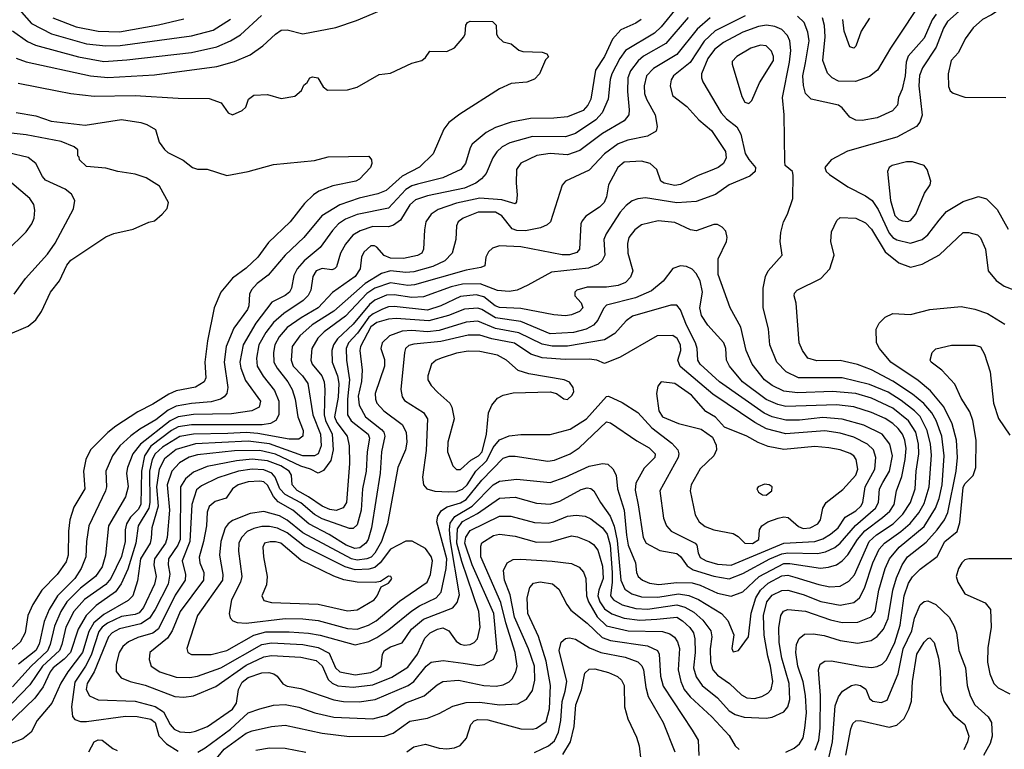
# Model space of a CAD drawing. Extents: x 997026 to 1115308, y 536381 to 619039.
# Tile 481 of 484: x 1073912 to 1078967, y 595337 to 599084. Entities that reach past the tile are written whole.
import ezdxf

# ---------------------------------------------------------------- set-up
doc = ezdxf.new("R2010")
doc.units = 0

msp = doc.modelspace()

# ---------------------------------------------------------------- linework, layer by layer
at = {"layer": '0CON20XD'}
for points in [[(1073895, 598886), (1073945, 598867.1), (1074275.6, 598795.6), (1074365, 598787.5), (1074605, 598800.7), (1074925, 598842.8), (1075015, 598869.2), (1075095.8, 598904.2), (1075160.4, 598949.6), (1075225, 599010), (1075255, 599030), (1075285, 599032.2), (1075365, 599010.4), (1075535, 599043.5), (1075640.8, 599079.2), (1075921.3, 599198.7)], [(1078565.4, 599215), (1078382.1, 598937.9), (1078315.4, 598825), (1078275, 598791.3), (1078203.4, 598766.6), (1078115, 598768.8), (1078082.7, 598785), (1078059.3, 598809.3), (1078035.2, 598875), (1078047, 598995), (1078044.1, 599054.1), (1078034.1, 599094.1)], [(1079009, 599201), (1078935, 599131.5), (1078900.6, 599109.4), (1078854.4, 599085), (1078807.3, 599042.7), (1078765.6, 598985), (1078731.4, 598915), (1078694.3, 598875), (1078678.8, 598805), (1078680.7, 598740.7), (1078689.3, 598719.3), (1078705, 598706.7), (1078765, 598686.2), (1078975, 598683.8)], [(1073884.5, 599164.5), (1073973.7, 599063.7), (1074075, 599011.5), (1074255, 598960.7), (1074355, 598948.8), (1074428.9, 598951.1), (1074795, 599000.5), (1074905, 599030.7), (1074995, 599086.1)], [(1077289.3, 599150.7), (1077205, 599047.8), (1077170.7, 599015), (1077022.9, 598925), (1076993.1, 598885), (1076951.7, 598805), (1076944.1, 598775.9), (1076933.8, 598675), (1076901.7, 598605), (1076870.4, 598569.6), (1076765, 598499.8), (1076715, 598482.3), (1076545, 598484.8), (1076427.9, 598452.1), (1076389.5, 598430.5), (1076361.3, 598405), (1076341.9, 598375), (1076306.5, 598293.5), (1076283.5, 598266.5), (1076253.6, 598245), (1076195, 598219.3), (1076005, 598180.2), (1075945, 598158.6), (1075915, 598132.9), (1075866.4, 598053.6), (1075832, 598028), (1075805, 598020.2), (1075725, 598022.7), (1075660.2, 597999.8), (1075623.3, 597976.7), (1075585, 597931.8), (1075558.6, 597885), (1075537.8, 597815), (1075529.2, 597805), (1075515, 597800), (1075465, 597805.9), (1075434.1, 597795), (1075417.1, 597765), (1075407.5, 597695), (1075393.2, 597666.8), (1075367.8, 597642.2), (1075268.6, 597575), (1075215, 597529.3), (1075175, 597477.8), (1075140, 597415), (1075127.4, 597345), (1075132, 597305), (1075162.8, 597252.8), (1075220, 597180), (1075241.9, 597125), (1075242, 597055), (1075227.8, 597025), (1075199.9, 597010.1), (1075156.3, 597003.7), (1074795, 597004.1), (1074725, 596993.8), (1074692.1, 596975)], [(1078766.2, 599155), (1078675, 599074), (1078655, 599040.5), (1078616.9, 598943.1), (1078546.3, 598836.3), (1078532.2, 598797.8), (1078527.8, 598745), (1078545.7, 598594.3), (1078533, 598557), (1078516.4, 598535), (1078415, 598481.4), (1078162, 598408), (1078078.6, 598365), (1078045.8, 598325), (1078052, 598305), (1078069.4, 598289.4), (1078164.4, 598225), (1078255, 598180), (1078288.7, 598155), (1078319.8, 598109.8), (1078375, 597987.6), (1078394.6, 597964.6), (1078415, 597952.9), (1078485, 597936.6), (1078544.4, 597955), (1078575, 597978.5), (1078631.8, 598055), (1078670.7, 598099.3), (1078755, 598150.4), (1078835, 598176.5), (1078875, 598164.4), (1078929.6, 598109.6), (1078987.4, 598007.4)], [(1077456.4, 599093.6), (1077390, 599035), (1077285, 598905.8), (1077166.7, 598833.3), (1077129.4, 598795), (1077118.8, 598745), (1077120.2, 598705), (1077130.3, 598675), (1077174.6, 598595), (1077185.6, 598535), (1077179.3, 598510.7), (1077134.7, 598485.3), (1077034.7, 598464.7), (1076985, 598446.6), (1076914.7, 598395), (1076835, 598311.3), (1076714.8, 598255.2), (1076696.6, 598233.4), (1076637.9, 598045), (1076620.3, 598029.7), (1076585.6, 598014.4), (1076509, 597999), (1076465, 598000.6), (1076440.3, 598010.3), (1076386.8, 598076.8), (1076355, 598095.1), (1076265.2, 598094.8), (1076188.5, 598065), (1076163.6, 598045), (1076154, 598026), (1076151.2, 597955), (1076132, 597885), (1076095, 597846.4), (1076032.9, 597817.1), (1075935, 597789.5), (1075895, 597786.2), (1075815, 597793.6), (1075769, 597781), (1075685, 597730), (1075525, 597587.5), (1075413.2, 597516.8), (1075349.8, 597460.2), (1075310.2, 597405), (1075305.2, 597335), (1075317, 597305), (1075364.9, 597254.9), (1075390.9, 597215), (1075416.7, 597055), (1075457.3, 596955), (1075460.3, 596895), (1075445, 596854.7), (1075425, 596843.5), (1075365, 596843.4), (1075195, 596905.1), (1075085, 596918.9), (1074814.2, 596905.8), (1074715, 596877.3), (1074655, 596829.5), (1074627.6, 596775), (1074614.9, 596685.1), (1074623.9, 596585), (1074589.8, 596475), (1074587.8, 596422.2), (1074581.3, 596395), (1074531.8, 596315), (1074517, 596203), (1074492.5, 596125), (1074468.6, 596101.4), (1074345, 596029.2), (1074293, 595987), (1074267.1, 595942.9), (1074234.5, 595835), (1074158.8, 595735), (1074123.4, 595676.6), (1074076.9, 595575), (1074002.3, 595485), (1073971.9, 595425), (1073929.2, 595390.7), (1073795, 595339)], [(1077344.2, 599095), (1077228.8, 598961.2), (1077115, 598896.1), (1077086.6, 598873.4), (1077048.4, 598821.6), (1077034.3, 598785), (1077031.7, 598715), (1077041.8, 598621.8), (1077040, 598595), (1077015, 598563.8), (1076905, 598499.5), (1076788.6, 598411.4), (1076725, 598390.6), (1076635, 598396.9), (1076567, 598387), (1076485, 598347.8), (1076462.5, 598315), (1076460.5, 598245), (1076466.9, 598185), (1076462.3, 598147.7), (1076455, 598138.8), (1076388.1, 598158.1), (1076275, 598167.3), (1076155, 598142.1), (1076061.3, 598108.7), (1076024.6, 598085), (1075997.7, 598045), (1075990, 598005), (1075985.6, 597905), (1075976.9, 597885), (1075955, 597872.9), (1075883.2, 597856.8), (1075815, 597858.5), (1075782.5, 597872.5), (1075745, 597915.5), (1075732.9, 597922.9), (1075715, 597923.2), (1075679.7, 597890.3), (1075667.2, 597865), (1075660.3, 597805), (1075635.3, 597765), (1075517.8, 597682.2), (1075445.3, 597605), (1075356.6, 597553.4), (1075286.2, 597503.8), (1075244.1, 597455.9), (1075222.4, 597415), (1075214.8, 597375), (1075217.1, 597325), (1075233.8, 597295), (1075289.2, 597225), (1075311, 597185), (1075325.7, 597135), (1075339.8, 597045), (1075366.8, 596975), (1075365, 596944.4), (1075345, 596930.6), (1075295, 596929), (1075135, 596958.7), (1075075, 596963.3), (1074980.8, 596959.2), (1074805, 596956.1), (1074735, 596944), (1074645, 596889), (1074608.1, 596855), (1074592.6, 596825), (1074579.5, 596765), (1074580.4, 596605), (1074575.3, 596575), (1074520.2, 596485), (1074508.5, 596395), (1074466.9, 596263.1), (1074432.6, 596187.4), (1074404.9, 596145.1), (1074305, 596075.2), (1074253.6, 596025), (1074212.4, 595955), (1074172.7, 595835), (1074140.7, 595799.3), (1074084, 595756), (1074068.8, 595735), (1074032, 595658), (1073990.1, 595599.9), (1073842, 595458)], [(1073875, 599026.6), (1073952.2, 598972.2), (1073992.7, 598952.7), (1074215, 598892.5), (1074345, 598869.6), (1074462, 598878), (1074795, 598915.6), (1074925, 598944.8), (1074994.8, 598975.2), (1075045, 599006.9), (1075154, 599105)], [(1077102.2, 599085), (1077075, 599066.2), (1076998.3, 599031.7), (1076955.6, 598984.4), (1076915.2, 598894.8), (1076867.7, 598825), (1076843.9, 598676.1), (1076829.6, 598645), (1076805, 598618.2), (1076725, 598585.3), (1076655, 598578.1), (1076535, 598576.8), (1076435, 598557.2), (1076355, 598530.7), (1076306.1, 598503.9), (1076235.9, 598444.1), (1076224.5, 598425), (1076201.2, 598345), (1076177.5, 598315), (1076085, 598272.1), (1075955, 598239.4), (1075925, 598231.3), (1075895, 598212.3), (1075805, 598116.2), (1075645, 598084), (1075585, 598058.9), (1075549.6, 598035), (1075518.1, 598001.9), (1075455.2, 597914.8), (1075372.8, 597845), (1075337.1, 597805), (1075319, 597771), (1075308, 597705), (1075297.3, 597685), (1075275, 597667.1), (1075206.3, 597633.7), (1075124.3, 597525), (1075059.4, 597415), (1075042.8, 597325), (1075047.6, 597295), (1075071.7, 597231.7), (1075149.2, 597125), (1075141.9, 597095), (1075104.5, 597074.5), (1074999.7, 597060.3), (1074805, 597056.3), (1074725, 597045.1), (1074685, 597024.1), (1074532.2, 596905), (1074493.8, 596855), (1074465.8, 596785), (1074460.3, 596755), (1074468.3, 596685), (1074455.6, 596634.4), (1074367.9, 596485), (1074352.4, 596335), (1074335, 596274.5), (1074301.2, 596225), (1074225, 596164.4), (1074155.1, 596094.9), (1074123.1, 596045), (1074090.8, 595969.2), (1074069.1, 595875), (1074055, 595843.3), (1073970.6, 595765), (1073875, 595657.4)], [(1073905, 598757.2), (1074105, 598718), (1074175, 598704), (1074295, 598691.4), (1074505.2, 598695.2), (1074725, 598680.7), (1074885, 598678.5), (1074946.9, 598656.9), (1074982, 598605), (1075005, 598595.8), (1075055, 598616.7), (1075072.5, 598635), (1075087.5, 598675), (1075115, 598696), (1075185, 598700), (1075255, 598680), (1075325, 598691.2), (1075359.3, 598720.7), (1075371.7, 598748.3), (1075388.3, 598761.7), (1075402.5, 598785), (1075415, 598790), (1075442.5, 598785), (1075469.5, 598739.5), (1075492.7, 598722.7), (1075595, 598722.9), (1075645, 598737.5), (1075758.3, 598801.7), (1075815, 598809.2), (1075925, 598860.8), (1075977.5, 598875), (1075995, 598890), (1076018.3, 598921.7), (1076105, 598920), (1076145, 598938.8), (1076192.5, 598995), (1076199.3, 599010.7), (1076202.5, 599055), (1076210.7, 599069.3), (1076225, 599076.2), (1076340, 599075), (1076357.5, 599055), (1076360.7, 599010.7), (1076367.5, 598995), (1076395, 598970), (1076435, 598960), (1076475, 598927.5), (1076495, 598920), (1076595, 598917.5), (1076618.3, 598908.3), (1076627, 598893), (1076611.7, 598878.3), (1076581.2, 598805), (1076555, 598778.8), (1076515, 598763.8), (1076435, 598756), (1076375, 598728), (1076171.9, 598598.1), (1076114.7, 598555.3), (1076088.9, 598521.1), (1076035.5, 598395), (1075963.9, 598326.1), (1075875, 598280.2), (1075793.4, 598206.6), (1075750.5, 598189.5), (1075655, 598166.8), (1075555, 598132.4), (1075463.6, 598076.4), (1075371.3, 597965), (1075275.3, 597875), (1075187.3, 597772.7), (1075131.1, 597728.9), (1075102.6, 597697.4), (1075091.9, 597675), (1075088.9, 597615), (1075082.5, 597595), (1075010.8, 597499.2), (1074971.6, 597405), (1074961.3, 597325), (1074981.2, 597195), (1074975.4, 597165), (1074962.6, 597147.4), (1074942.9, 597135), (1074895, 597121.3), (1074795, 597113.6), (1074715, 597099.7), (1074675, 597079), (1074611.3, 597028.7), (1074528.5, 596981.5), (1074482.5, 596947.5), (1074426.4, 596895), (1074388.4, 596845), (1074353.7, 596765), (1074357.5, 596685), (1074353.1, 596665), (1074267.7, 596485), (1074254.8, 596405), (1074252, 596325), (1074228.3, 596265), (1074195.6, 596215), (1074106, 596125), (1074064, 596055), (1074037.2, 595992.8), (1074012, 595878), (1073995.8, 595845), (1073907, 595775)], [(1074082.9, 599092.9), (1074202.5, 599047.5), (1074314.3, 599024.3), (1074425, 599021.4), (1074625, 599057.2), (1074755, 599089)], [(1077636.7, 599103.3), (1077482.9, 599027.1), (1077426.6, 598973.4), (1077355, 598864.7), (1077267.9, 598795), (1077256.4, 598775), (1077250.9, 598745), (1077263.5, 598695), (1077337.5, 598637.5), (1077399.1, 598569.1), (1077464.4, 598515), (1077535, 598407.5), (1077538.6, 598375), (1077525, 598346.2), (1077498, 598325), (1077457.7, 598307.7), (1077395, 598283.6), (1077305, 598237.2), (1077275, 598231.8), (1077221.2, 598245), (1077204, 598255), (1077182.9, 598315), (1077148, 598345), (1077105, 598357.5), (1077015, 598351.5), (1076983.1, 598325), (1076934.7, 598235.3), (1076925.4, 598175), (1076912.1, 598145), (1076888.8, 598121.2), (1076818.5, 598075), (1076799.2, 598050.8), (1076792.7, 598035), (1076785.6, 597905), (1076772.2, 597887.8), (1076735, 597876.7), (1076696.5, 597876.5), (1076485, 597917.4), (1076375, 597922.9), (1076340.2, 597909.8), (1076318.6, 597891.4), (1076305.7, 597865), (1076300, 597820), (1076279.1, 597810.9), (1076205, 597797.5), (1075938.5, 597721.5), (1075905, 597719.5), (1075815, 597733.3), (1075735, 597706), (1075695, 597677.2), (1075585, 597562), (1075475, 597480.5), (1075442, 597448), (1075411.2, 597395), (1075406.5, 597335), (1075414.1, 597315), (1075463, 597255), (1075474.8, 597225), (1075479.4, 597185), (1075475.4, 597054.6), (1075482.7, 597025), (1075516.4, 596955), (1075520.8, 596875), (1075509.3, 596820.7), (1075471.9, 596768.1), (1075445, 596755.5), (1075404.5, 596775), (1075355, 596791.6), (1075225, 596852.8), (1075145, 596872.4), (1075015, 596870.7), (1074825, 596849.7), (1074782.5, 596837.5), (1074732.1, 596807.9), (1074692.8, 596765), (1074669.7, 596695), (1074681.9, 596565), (1074669.8, 596425), (1074660.8, 596395), (1074604.8, 596315), (1074601.7, 596285), (1074613.2, 596225), (1074603.5, 596185), (1074547.4, 596065), (1074525, 596037.3), (1074505, 596029), (1074435, 596019.1), (1074363, 595985), (1074334.9, 595965.1), (1074317.7, 595942.3), (1074279.8, 595820.2), (1074250.6, 595765), (1074195, 595682.1), (1074178.2, 595555), (1074183.1, 595505), (1074195, 595490.6), (1074225, 595480.9), (1074255, 595479.7), (1074455, 595508), (1074515, 595505.6), (1074585, 595491.4), (1074608.2, 595475), (1074627.3, 595407.3), (1074666.2, 595365), (1074725, 595326.9)], [(1078617.7, 599112.3), (1078597.3, 599082.7), (1078555, 598989.1), (1078473.3, 598896.7), (1078462.8, 598865), (1078458.7, 598795), (1078442.4, 598727.6), (1078424, 598685), (1078418.8, 598645), (1078393.3, 598615), (1078315, 598579.6), (1078237, 598567), (1078205, 598567.5), (1078173.1, 598583.1), (1078135, 598631.9), (1078115, 598644.4), (1077975, 598675.7), (1077945.7, 598705), (1077935.3, 598745.3), (1077933.3, 598795), (1077947.1, 598862.9), (1077964.3, 598975.7), (1077959, 599019), (1077938.6, 599068.6), (1077905, 599101.8)], [(1078275, 599091.2), (1078232, 599025), (1078205, 598947.5), (1078195, 598937.5), (1078173.3, 598945), (1078144.3, 599024.3), (1078137.5, 599085)], [(1074785, 595424.4), (1074815, 595430.2), (1074876.4, 595455), (1075005, 595543.7), (1075025.2, 595575), (1075035.6, 595645), (1075055, 595681.9), (1075085, 595705.2), (1075155, 595730), (1075191.6, 595731.6), (1075217.5, 595725), (1075233.5, 595713.5), (1075263.3, 595673.3), (1075285, 595661.3), (1075355, 595649.3), (1075525, 595591.2), (1075575, 595583.3), (1075655, 595581.6), (1075737.5, 595592.5), (1075905.7, 595664.3), (1075935.8, 595685), (1075998.4, 595765), (1076025, 595784.1), (1076086.3, 595793.7), (1076189.6, 595779.6), (1076265, 595768.4), (1076297.1, 595772.9), (1076345, 595800), (1076363.2, 595845), (1076347, 596035), (1076235.6, 596285), (1076197.7, 596395), (1076202.6, 596427.4), (1076225, 596461.2), (1076375, 596534.8), (1076434, 596534), (1076555, 596502.3), (1076625, 596499), (1076655, 596504.8), (1076724.2, 596534.2), (1076769.3, 596539.3), (1076815, 596533.8), (1076845, 596520.3), (1076905, 596475.2), (1076927.6, 596442.4), (1076944.1, 596385), (1076954.5, 596245.5), (1076954.5, 596195.5), (1076944.8, 596125), (1076960, 596105), (1077005, 596078.9), (1077075, 596059.8), (1077135, 596057.6), (1077285, 596079.6), (1077327.5, 596067.5), (1077372.2, 596042.2), (1077419.9, 595999.9), (1077459.8, 595945), (1077464.8, 595915), (1077457.5, 595852.5), (1077458.6, 595785), (1077470.3, 595745), (1077495, 595717.2), (1077555.8, 595675.8), (1077617.1, 595617.1), (1077645, 595601.2), (1077685, 595597.9), (1077722.2, 595607.8), (1077753.6, 595625), (1077770.6, 595645), (1077779.3, 595685), (1077767.3, 595765), (1077753, 595815), (1077733.9, 595923.9), (1077730.3, 596025), (1077748.4, 596095), (1077775, 596128), (1077825, 596153.1), (1077855, 596155.2), (1077935, 596132.5), (1078025.7, 596095.7), (1078125, 596077.3), (1078195, 596090.7), (1078223.2, 596115), (1078249.2, 596165), (1078292.7, 596295), (1078325.2, 596365), (1078351.6, 596395), (1078435.7, 596455), (1078483.1, 596496.9), (1078528.2, 596551.8), (1078555, 596600), (1078580.5, 596685), (1078592.6, 596847.4), (1078588.8, 596905), (1078571.4, 596975), (1078535.5, 597045.5), (1078506.1, 597076.1), (1078438.2, 597128.2), (1078370.4, 597170.4), (1078275, 597210.8), (1078135, 597245.2), (1077910.8, 597245), (1077846.3, 597276.3), (1077799.7, 597325), (1077762.9, 597415), (1077756.9, 597496.9), (1077729.2, 597605), (1077728.2, 597705), (1077741.5, 597765), (1077755.3, 597794.7), (1077825.7, 597875), (1077816.4, 597945), (1077818.9, 597991.1), (1077833.3, 598045), (1077854.5, 598085.5), (1077880.8, 598165), (1077883.3, 598285), (1077880, 598305), (1077842.5, 598335), (1077840, 598355), (1077836.2, 598595), (1077827.8, 598685), (1077864.8, 598865), (1077870.7, 598925), (1077865.3, 598975), (1077853.2, 599003.2), (1077825, 599033.2), (1077789.4, 599049.4), (1077745.7, 599055.7), (1077705, 599048.3), (1077625, 599020.4), (1077525, 598966.2), (1077479.2, 598930.8), (1077445.6, 598885), (1077413.1, 598805), (1077411.8, 598785), (1077418.7, 598765), (1077512.5, 598605), (1077540.6, 598575), (1077594.3, 598534.3), (1077615, 598496), (1077637.1, 598397.1), (1077655, 598365.6), (1077690, 598325), (1077688, 598305), (1077660, 598280), (1077555, 598235.3), (1077485, 598185.9), (1077385, 598150.3), (1077285, 598143.4), (1077125, 598169.3), (1077085.2, 598164.8), (1077056.6, 598153.4), (1077025, 598129.6), (1076995, 598095.4), (1076922.4, 597985), (1076911.8, 597955), (1076915.3, 597875), (1076901.9, 597848.1), (1076882.1, 597827.9), (1076832.7, 597807.3), (1076642.8, 597787.2), (1076520.1, 597719.9), (1076465.6, 597694.4), (1076425, 597687.7), (1076365, 597693.1), (1076276.8, 597726.8), (1076185, 597725.7), (1076127.5, 597712.5), (1075985, 597660.7), (1075925, 597657.8), (1075835, 597671.3), (1075795, 597670), (1075736, 597644), (1075708.5, 597621.5), (1075625, 597520.7), (1075543.4, 597445), (1075523, 597415), (1075514.8, 597385), (1075516.1, 597325), (1075544.1, 597255), (1075550.1, 597215), (1075547.3, 597145), (1075527.8, 597045), (1075540.8, 597015), (1075593.9, 596945), (1075602.9, 596895), (1075605.2, 596805), (1075590, 596605), (1075573.2, 596576.8), (1075536.3, 596563.7), (1075505, 596568.7), (1075465, 596585.9), (1075394.5, 596634.5), (1075335.9, 596665.9), (1075311, 596695), (1075308.3, 596745), (1075295.8, 596765), (1075252.7, 596792.7), (1075185, 596818.4), (1075105, 596827.3), (1075025, 596819.3), (1074875, 596789.8), (1074805, 596761), (1074764, 596726), (1074737.2, 596685), (1074735.4, 596415), (1074724.8, 596385), (1074675.9, 596315), (1074674.1, 596285), (1074682.8, 596237.2), (1074674.5, 596185), (1074608.3, 596055), (1074579.4, 596010.6), (1074535, 595981.5), (1074425, 595956.5), (1074387.8, 595935), (1074367.6, 595915), (1074294.9, 595735.1), (1074258.3, 595675), (1074252.9, 595645), (1074271.4, 595611.4), (1074315, 595590.9), (1074505, 595585.2), (1074607.9, 595557.9), (1074650.4, 595530.4), (1074684.5, 595464.5), (1074705, 595440.4), (1074735, 595426.9), (1074785, 595424.4)], [(1077655, 598654), (1077670.3, 598669.7), (1077710.3, 598759.7), (1077781.2, 598875), (1077781.7, 598895), (1077772.1, 598922.1), (1077745, 598950.4), (1077715, 598952.3), (1077665, 598936.8), (1077593.1, 598895), (1077570.2, 598869.8), (1077569.4, 598855), (1077618.9, 598688.9), (1077635, 598660), (1077655, 598654)], [(1073895, 598608.1), (1073995, 598590.8), (1074073.6, 598563.6), (1074247.6, 598542.4), (1074435, 598570.6), (1074535, 598555.6), (1074565.5, 598545.5), (1074610.3, 598520.3), (1074628.8, 598455), (1074655, 598416.7), (1074672.7, 598402.7), (1074752.3, 598362.3), (1074800, 598325), (1074825, 598316.7), (1074875, 598316.2), (1074975, 598283.8), (1075085, 598304), (1075215, 598340), (1075425, 598360), (1075495, 598380), (1075705, 598382.5), (1075717.5, 598365), (1075720, 598345), (1075713.3, 598325), (1075656.7, 598265), (1075637.5, 598255), (1075519.7, 598230.3), (1075447.5, 598202.5), (1075420.8, 598185), (1075375, 598140), (1075301.5, 598045), (1075190, 597940), (1075135, 597864.5), (1075075, 597808.5), (1075004.2, 597755.8), (1074944.7, 597685.3), (1074910.6, 597605), (1074876.1, 597435), (1074863.5, 597325), (1074868.2, 597245), (1074859.1, 597225), (1074815, 597197.5), (1074715, 597177.4), (1074678.5, 597161.5), (1074595, 597109.4), (1074519, 597071), (1074405, 596997.3), (1074365.2, 596964.8), (1074276.4, 596875), (1074252.1, 596825), (1074240.4, 596765), (1074246, 596675), (1074189.9, 596580.1), (1074169.3, 596515), (1074162.3, 596457.7), (1074161.6, 596335), (1074150.9, 596299.1), (1074104.6, 596235), (1074026.4, 596153.6), (1073979.7, 596080.3), (1073953.8, 596025), (1073940.4, 595935), (1073915, 595886.9), (1073812.8, 595797.2)], [(1073840.2, 597459.8), (1073955, 597510.5), (1073995, 597542.9), (1074025, 597585.8), (1074070.4, 597685), (1074117.2, 597742.8), (1074155, 597822.9), (1074175, 597848.6), (1074355, 597969.4), (1074395, 597985.6), (1074495, 598008), (1074575, 598044), (1074605, 598051.2), (1074643.3, 598085), (1074670, 598115), (1074676.7, 598145), (1074629.3, 598229.3), (1074561.7, 598271.7), (1074505, 598291.2), (1074415.9, 598304.1), (1074355, 598320.8), (1074255, 598330), (1074220, 598365), (1074218.3, 598378.3), (1074210, 598385), (1074210, 598415), (1074191.7, 598431.7), (1074125, 598458), (1073945, 598492.7), (1073805, 598507.5)], [(1073883.1, 597675), (1073941.9, 597755), (1074055, 597880), (1074095, 597936.7), (1074187.7, 598112.3), (1074196, 598155), (1074178.1, 598188.1), (1074145, 598213.8), (1074045, 598260.4), (1074028.9, 598278.9), (1073994.7, 598345), (1073955, 598376), (1073855, 598399.7)], [(1078472.2, 598047.8), (1078485, 598052.1), (1078512.9, 598085), (1078556.9, 598193.1), (1078585.8, 598235), (1078590, 598255), (1078570.8, 598315), (1078555.6, 598335.6), (1078495, 598353.1), (1078465, 598354.4), (1078391.2, 598335), (1078376, 598325), (1078368, 598305), (1078382.8, 598155), (1078405, 598078.6), (1078425, 598058.5), (1078445, 598051.2), (1078472.2, 598047.8)], [(1073844.3, 597895.7), (1073945.5, 597995), (1073974.5, 598035), (1073986.5, 598065), (1073990, 598105), (1073984.6, 598134.6), (1073963.5, 598165), (1073872.2, 598245)], [(1074826.9, 595323.1), (1074865, 595344), (1074995, 595441.1), (1075085, 595524.2), (1075144.6, 595544.6), (1075215, 595564.1), (1075275, 595567.3), (1075345, 595553.8), (1075427.5, 595525), (1075525, 595502), (1075725, 595492.9), (1075795, 595513.1), (1075895, 595576.5), (1075989, 595611), (1076055, 595667.7), (1076085.3, 595684.7), (1076165, 595691.9), (1076295.2, 595665.2), (1076358.2, 595661.8), (1076395, 595668.7), (1076425, 595682.9), (1076440.6, 595699.4), (1076459.3, 595735), (1076465.8, 595765), (1076455.2, 595835), (1076407.5, 595987.5), (1076381.8, 596091.8), (1076279.2, 596325), (1076279.6, 596380.4), (1076285, 596397.3), (1076345, 596434.7), (1076375, 596442.3), (1076455, 596431.2), (1076565, 596401.4), (1076638.1, 596401.9), (1076745, 596433.3), (1076775, 596428.7), (1076835.6, 596405), (1076858.5, 596388.5), (1076879.4, 596359.4), (1076905, 596277.5), (1076908.4, 596215), (1076885.6, 596154.4), (1076880.9, 596125), (1076891, 596095), (1076915, 596058.9), (1076952.3, 596032.3), (1077015, 596010), (1077095, 596000), (1077183.8, 596006.2), (1077285, 596015.6), (1077315, 595997.6), (1077353.1, 595963.1), (1077370.7, 595935), (1077378.3, 595905), (1077380.7, 595835), (1077371, 595755), (1077385, 595708.9), (1077415, 595664.1), (1077495, 595601.8), (1077555, 595534.7), (1077585.2, 595515.2), (1077631.7, 595501.7), (1077745, 595496.6), (1077775, 595502.7), (1077835, 595529.2), (1077855.2, 595554.8), (1077865, 595593.3), (1077861.9, 595675), (1077825.4, 595805.4), (1077810.9, 595885), (1077809.5, 595960.5), (1077820, 596025), (1077833.6, 596046.4), (1077855, 596055.3), (1077946.2, 596046.2), (1078075, 596001.7), (1078135, 595987.8), (1078215, 595989.3), (1078283, 596017), (1078303.2, 596045), (1078321.9, 596155), (1078355.6, 596265), (1078378.1, 596315), (1078427.6, 596375), (1078555, 596481.4), (1078614.1, 596575), (1078632.5, 596625), (1078648.2, 596695), (1078658.8, 596845), (1078645.6, 596944.4), (1078616.9, 597025), (1078594.9, 597064.9), (1078552.9, 597112.9), (1078495, 597161.5), (1078395, 597227.8), (1078285, 597285.2), (1078212.7, 597312.7), (1078125, 597334.1), (1078005, 597332.3), (1077958, 597345), (1077930.6, 597385), (1077914.5, 597425), (1077898.8, 597628.8), (1077888, 597665), (1077890.3, 597679.7), (1077904, 597695), (1078025.7, 597754.3), (1078071.2, 597805), (1078094, 597875), (1078076.2, 597945), (1078080, 597995), (1078107.3, 598052.7), (1078125, 598068.8), (1078205, 598065.5), (1078255, 598041.1), (1078285, 598008.9), (1078355, 597891.2), (1078426, 597836), (1078485, 597813.3), (1078545, 597828.2), (1078634.2, 597875.8), (1078755, 597990.6), (1078785, 597991.9), (1078829.7, 597979.7), (1078845, 597963.8), (1078870, 597905), (1078884.3, 597795), (1078924.3, 597745), (1078966.2, 597716.2), (1079015, 597696.5)], [(1074755, 595604.7), (1074805, 595612.1), (1074919.6, 595660.4), (1075075, 595769.8), (1075165, 595811.7), (1075205, 595819), (1075355, 595810.2), (1075435, 595792.8), (1075465.1, 595765.1), (1075495.7, 595695), (1075516.2, 595676.2), (1075545, 595663.7), (1075625, 595656.8), (1075725, 595667.9), (1075822.7, 595707.3), (1075905, 595758.6), (1075954.1, 595825), (1075991.8, 595908.2), (1076019.5, 595935), (1076056.9, 595955), (1076085, 595961), (1076115, 595945.3), (1076135.9, 595915.9), (1076152.1, 595892.1), (1076175, 595877.3), (1076195, 595872.2), (1076224.1, 595875.9), (1076245, 595886.5), (1076262.1, 595905), (1076276.1, 595963.9), (1076269, 596045), (1076182.3, 596302.3), (1076157, 596395), (1076160, 596470), (1076185, 596506.8), (1076262.7, 596547.3), (1076375, 596626.2), (1076455, 596631.9), (1076565, 596601.4), (1076635, 596595.9), (1076685, 596611.4), (1076795, 596670.8), (1076825, 596679.3), (1076845, 596676.8), (1076860, 596665), (1076893.2, 596605), (1076944.1, 596534.1), (1076963.7, 596483.7), (1076979.4, 596409.4), (1076998.9, 596205), (1077019.6, 596159.6), (1077055, 596135.7), (1077105, 596120.7), (1077188.8, 596118.8), (1077295, 596135.4), (1077346.8, 596126.8), (1077397.3, 596107.3), (1077514.8, 596034.8), (1077548.3, 595998.3), (1077577.5, 595925), (1077568.8, 595855), (1077575, 595837.5), (1077602.5, 595845), (1077652.9, 595915), (1077666.9, 596036.9), (1077691.1, 596115), (1077715, 596155.2), (1077755, 596191), (1077825, 596228.5), (1077855, 596232.2), (1077891.6, 596221.6), (1078015, 596183), (1078071.7, 596171.7), (1078124.3, 596175.7), (1078169.5, 596200.5), (1078197.4, 596232.6), (1078273.1, 596405), (1078310.6, 596439.4), (1078395.7, 596494.3), (1078446.4, 596545), (1078484.9, 596605.1), (1078509.7, 596675), (1078514.5, 596765), (1078527.4, 596855), (1078526.4, 596905), (1078512.7, 596965), (1078475, 597024.8), (1078395, 597088.2), (1078285, 597140.7), (1078205, 597164.2), (1078084.8, 597174.8), (1077905, 597167.4), (1077835, 597176.5), (1077775.5, 597205.5), (1077735.3, 597235), (1077672, 597315), (1077641.7, 597385), (1077614.8, 597504.8), (1077559.1, 597605), (1077497.8, 597775), (1077498.1, 597855), (1077541.4, 597945), (1077544.3, 597965), (1077537.9, 597997.9), (1077519.1, 598019.1), (1077495, 598031.4), (1077475, 598031.9), (1077385, 597999.5), (1077356.2, 598005), (1077275, 598042.3), (1077189.5, 598050.5), (1077105, 598030.4), (1077070, 598005), (1077038.8, 597965), (1077032.1, 597935), (1077034.6, 597885), (1077060.4, 597795), (1077048, 597762), (1077021.9, 597735), (1076985, 597719.3), (1076925, 597710), (1076825, 597710), (1076772.5, 597695), (1076762.5, 597685), (1076762.9, 597665), (1076795, 597629.2), (1076803.5, 597605), (1076785.6, 597585), (1076745, 597568.4), (1076715, 597562.8), (1076655, 597567.5), (1076485, 597600.2), (1076375, 597605.2), (1076353.1, 597615), (1076295, 597661), (1076255, 597671.8), (1076175, 597662), (1076075, 597614.8), (1076005, 597592.6), (1075835, 597611.1), (1075805, 597609), (1075775, 597598.1), (1075726, 597574), (1075704.1, 597555.9), (1075646.2, 597473.8), (1075601, 597425), (1075587.4, 597395), (1075589.5, 597335), (1075604.9, 597235), (1075594.6, 597134.6), (1075595.6, 597055), (1075614.4, 597024.4), (1075700.9, 596955), (1075707.3, 596935), (1075696.1, 596865), (1075691.5, 596765), (1075671.5, 596675), (1075665.9, 596565), (1075645, 596490.5), (1075625, 596470.4), (1075605, 596470.3), (1075465, 596520.8), (1075425, 596543.8), (1075355, 596603.1), (1075275, 596645.1), (1075248.4, 596675), (1075224.6, 596734.6), (1075206.8, 596755), (1075165, 596772.2), (1075105, 596775.9), (1075035, 596765.7), (1074929.2, 596730.8), (1074845, 596689.8), (1074820.7, 596669.3), (1074795.9, 596595), (1074785.1, 596405), (1074746.8, 596305), (1074763.4, 596235), (1074761.4, 596205), (1074710.4, 596129.6), (1074624.1, 595955.9), (1074595, 595933.6), (1074518.1, 595911.9), (1074471, 595889), (1074441.6, 595865), (1074423.7, 595835), (1074407.1, 595775), (1074407.3, 595737.3), (1074432.5, 595705), (1074478.8, 595685), (1074555.9, 595665.9), (1074709, 595609), (1074755, 595604.7)], [(1074785, 595706.7), (1074825, 595713.1), (1074945, 595756.4), (1075155, 595876.1), (1075205, 595884.6), (1075365, 595875.2), (1075445, 595860.7), (1075501.3, 595831.3), (1075533.2, 595755), (1075555, 595735.6), (1075635, 595719.5), (1075715, 595731.4), (1075745.4, 595745), (1075767.3, 595765), (1075774.7, 595825), (1075785, 595845.3), (1075815, 595863.5), (1075875.9, 595884.1), (1075923.6, 595955), (1075985, 596005.6), (1076135, 596062.9), (1076158.9, 596091.1), (1076169.3, 596130.7), (1076123.5, 596405), (1076118.4, 596465), (1076122.3, 596497.7), (1076146.6, 596533.4), (1076235, 596585.1), (1076343.5, 596695), (1076375, 596714.4), (1076465.2, 596725.2), (1076635, 596707.3), (1076713.3, 596735), (1076835, 596791.2), (1076905, 596804.6), (1076930.7, 596800.7), (1076957.6, 596777.6), (1076973.8, 596745), (1076981.4, 596675), (1077014.8, 596565), (1077027.3, 596437.3), (1077036.3, 596385), (1077072.7, 596295), (1077078.5, 596245), (1077087.9, 596225), (1077110, 596205), (1077145, 596190.2), (1077193.3, 596183.3), (1077285, 596193.9), (1077365, 596192.1), (1077405, 596180.7), (1077495, 596139.1), (1077565, 596123.2), (1077625, 596145.9), (1077708.1, 596225), (1077835, 596291.8), (1077865, 596292.1), (1078022.6, 596267.4), (1078065, 596271.9), (1078105, 596284.7), (1078134.5, 596305.5), (1078163.5, 596336.5), (1078213.9, 596415), (1078250.7, 596459.3), (1078341.6, 596528.4), (1078379.5, 596560.5), (1078402, 596595), (1078414.2, 596665), (1078441.4, 596738.6), (1078458.4, 596825), (1078462.2, 596882.2), (1078455.9, 596925), (1078444.8, 596955), (1078422, 596985), (1078395, 597011.1), (1078355, 597036.4), (1078285, 597067), (1078195, 597096), (1078105, 597106.5), (1077845, 597097.5), (1077805, 597107.4), (1077745, 597133.2), (1077623.1, 597225), (1077555.3, 597305), (1077540.7, 597335), (1077538, 597395), (1077526.8, 597425), (1077445, 597515.5), (1077412.4, 597565), (1077404.2, 597605), (1077418.1, 597685), (1077405, 597742.2), (1077385, 597780), (1077365, 597802.2), (1077335, 597816.5), (1077305, 597819.5), (1077265, 597805.6), (1077215, 597740.9), (1077155, 597690.9), (1077074, 597656), (1076925, 597617.1), (1076908.5, 597601.5), (1076879.8, 597540.2), (1076858.2, 597515), (1076821.1, 597495), (1076755, 597477.2), (1076635, 597471.5), (1076485, 597533.2), (1076355, 597553.2), (1076285, 597596.5), (1076265, 597602.5), (1076195, 597596.9), (1076114.1, 597564.1), (1076013, 597537), (1075845, 597550), (1075805, 597546.1), (1075745, 597528.2), (1075715, 597506.4), (1075661, 597405), (1075657.8, 597385), (1075670.9, 597285), (1075666.5, 597226.5), (1075650.1, 597149.9), (1075654.8, 597105), (1075687, 597045), (1075770.3, 596980.3), (1075782.3, 596965), (1075786.7, 596945), (1075768.8, 596865), (1075762.5, 596755), (1075718.4, 596475), (1075701.3, 596415), (1075689.5, 596395), (1075658, 596372), (1075632.4, 596367.6), (1075587.5, 596385), (1075500.7, 596440.7), (1075396.9, 596495), (1075315.3, 596565), (1075238.4, 596608.4), (1075214.7, 596634.7), (1075185, 596693.8), (1075165, 596710.2), (1075145, 596714.8), (1075085, 596711.2), (1075034.5, 596695), (1075004.5, 596675), (1074973, 596627), (1074915, 596609.1), (1074885, 596584.3), (1074875.3, 596555), (1074870.9, 596485), (1074856.5, 596405), (1074834.2, 596324.2), (1074836.7, 596295), (1074858, 596245), (1074856.6, 596205), (1074735.7, 596045), (1074694.8, 595945), (1074671.4, 595908.6), (1074581.2, 595835), (1074577.6, 595797.6), (1074587.9, 595765), (1074631.1, 595735), (1074715, 595707.7), (1074785, 595706.7)], [(1074895, 595824.3), (1074975, 595844.4), (1075115, 595923.4), (1075175, 595940.9), (1075295, 595941.3), (1075395, 595934.2), (1075455, 595923.2), (1075635, 595873.5), (1075705, 595891.5), (1075745, 595911.2), (1075807.5, 595952.5), (1075925, 596048.7), (1075965.4, 596074.6), (1076050.4, 596115), (1076076.6, 596143.4), (1076101.9, 596265), (1076104.7, 596315), (1076054.1, 596505), (1076059.3, 596535), (1076076.8, 596563.2), (1076107, 596583), (1076175, 596602.6), (1076205, 596620.6), (1076285, 596719.1), (1076395, 596832.1), (1076425, 596841.8), (1076455, 596843.3), (1076623.1, 596816.9), (1076658.3, 596821.7), (1076738.1, 596855), (1076785.2, 596884.8), (1076925, 597018.5), (1076945, 597013.3), (1077080.6, 596920.6), (1077143.1, 596885), (1077174.4, 596855), (1077172.9, 596835), (1077118.3, 596781.7), (1077076, 596704), (1077072, 596668), (1077086.8, 596593.2), (1077113.5, 596425), (1077128.5, 596395), (1077198.3, 596358.3), (1077285, 596343.5), (1077305, 596326.9), (1077339.2, 596279.2), (1077369.6, 596259.6), (1077475, 596225.5), (1077555, 596213.3), (1077625, 596239.5), (1077762.6, 596315), (1077825, 596341.6), (1077855, 596346.1), (1078007.1, 596342.9), (1078049, 596351), (1078096.4, 596373.6), (1078125, 596396.6), (1078203.2, 596486.8), (1078305.2, 596575), (1078321.6, 596605), (1078326.9, 596675), (1078343.2, 596706.8), (1078377.8, 596765), (1078393.7, 596845), (1078379.7, 596905), (1078339.6, 596955), (1078245, 597002), (1078135, 597033.3), (1078035, 597041.7), (1077915, 597028.2), (1077845, 597027.6), (1077775, 597044.1), (1077733.7, 597063.7), (1077505, 597224.3), (1077406.1, 597315), (1077393.4, 597335), (1077389.7, 597395), (1077380.8, 597425), (1077335.2, 597515), (1077305, 597594.4), (1077285, 597617.9), (1077255, 597618), (1077058.1, 597561.9), (1077025, 597536.7), (1076967.2, 597472.8), (1076915, 597439.2), (1076725, 597407.8), (1076645, 597406.8), (1076595, 597417.8), (1076475, 597475.4), (1076355, 597498.8), (1076265, 597535.8), (1076205, 597530.2), (1076065, 597487.7), (1076005, 597481.4), (1075925, 597488), (1075875.2, 597484.8), (1075810.3, 597459.7), (1075772.7, 597425), (1075765.4, 597395), (1075785, 597338.8), (1075784.7, 597305), (1075737.2, 597165), (1075738.4, 597135), (1075746.1, 597115), (1075781.2, 597075), (1075875.3, 597005.3), (1075896.7, 596965), (1075899.3, 596915), (1075892.7, 596875), (1075852.7, 596785), (1075801, 596495), (1075769.4, 596405), (1075735, 596344.2), (1075716.4, 596323.6), (1075695, 596315.2), (1075645, 596307.8), (1075615, 596314.6), (1075365, 596448.2), (1075285, 596514.5), (1075246, 596536), (1075165, 596559), (1075095, 596548.8), (1075005, 596511.4), (1074982, 596495), (1074966.9, 596475), (1074944.8, 596405.2), (1074937.3, 596335), (1074955.2, 596235.2), (1074952.9, 596205), (1074825.7, 596024.3), (1074770, 595855), (1074775.7, 595835), (1074795, 595824.6), (1074895, 595824.3)], [(1078676.7, 596553.4), (1078719, 596765), (1078726.6, 596835), (1078722.1, 596925), (1078698.7, 597008.6), (1078656.3, 597096.3), (1078588.8, 597178.8), (1078525, 597231.1), (1078385, 597324.7), (1078326.7, 597395), (1078310.6, 597425), (1078309.2, 597495), (1078324, 597525), (1078354.5, 597555.5), (1078395, 597575.8), (1078485, 597570.4), (1078585, 597596.2), (1078745, 597610.5), (1078815, 597598.2), (1078880.8, 597575), (1078969.6, 597519.6)], [(1077565, 596282.7), (1077835, 596395.2), (1077994.8, 596405.2), (1078035, 596418.8), (1078075, 596441.9), (1078114.2, 596475), (1078150.2, 596529.8), (1078205, 596561.5), (1078230, 596585), (1078240.6, 596605), (1078252.1, 596685), (1078302.4, 596775), (1078308, 596835), (1078294.7, 596875), (1078264.9, 596904.9), (1078195, 596940.8), (1078125, 596960.8), (1078045, 596972.6), (1077845, 596957.8), (1077746.5, 596983.5), (1077685.8, 597015.8), (1077471.4, 597161.4), (1077303.5, 597303.5), (1077291, 597335), (1077306, 597385), (1077305.2, 597415), (1077287.5, 597447.5), (1077265, 597461.8), (1077185, 597459.6), (1076995, 597351.3), (1076915, 597318.9), (1076874.8, 597334.8), (1076835, 597341.1), (1076711.8, 597338.2), (1076595, 597346.7), (1076535.7, 597365.7), (1076452.5, 597422.5), (1076335.4, 597445.4), (1076275, 597464.1), (1076215, 597463.8), (1076075, 597432), (1075935, 597417.5), (1075910, 597410), (1075893.2, 597395), (1075887.2, 597375), (1075868.8, 597185), (1075875, 597148), (1075887.8, 597127.8), (1075985, 597066.5), (1076005.8, 597035), (1075999, 596871), (1075980.4, 596735), (1075985.6, 596695), (1076002.5, 596675), (1076043.3, 596663.2), (1076115, 596659), (1076155, 596661.4), (1076185, 596672.7), (1076208.8, 596695), (1076254.7, 596765.3), (1076309.8, 596820.1), (1076343.2, 596886.8), (1076375, 596926.8), (1076425, 596946.9), (1076484.1, 596954.1), (1076635, 596953.5), (1076738.3, 596981.7), (1076821.6, 597035), (1076925, 597149.2), (1076935, 597150), (1077005, 597118.5), (1077085, 597067.2), (1077157.5, 596987.5), (1077259.8, 596909.8), (1077291.6, 596875), (1077295.9, 596855), (1077291.8, 596835), (1077198.9, 596665), (1077216.9, 596525), (1077232.1, 596485), (1077257.3, 596457.3), (1077380.6, 596395), (1077388.9, 596385), (1077394.6, 596345.4), (1077405, 596322.9), (1077435.6, 596305), (1077495, 596288), (1077565, 596282.7)], [(1078615, 597393.3), (1078695, 597412.5), (1078815, 597412.5), (1078845, 597403.8), (1078865.5, 597365.5), (1078894.3, 597275), (1078911.5, 597115), (1078936.4, 597036.4), (1078995, 596950)], [(1076155, 596774.4), (1076175, 596774.6), (1076228.2, 596821.8), (1076268.1, 596845), (1076285.7, 596865), (1076309.3, 596955), (1076318.7, 597065), (1076335.6, 597104.4), (1076365, 597140), (1076395, 597156.4), (1076445, 597167.3), (1076635, 597172.9), (1076667.5, 597165), (1076705, 597137.5), (1076725, 597133.8), (1076748.8, 597155), (1076756.2, 597175), (1076754, 597195), (1076735, 597222), (1076706.7, 597235), (1076525.3, 597265.3), (1076472, 597282), (1076410.9, 597335), (1076365, 597360.5), (1076275, 597379.8), (1076215, 597382.5), (1076155, 597372.3), (1076081.7, 597348.3), (1076050.6, 597335), (1076025.6, 597315), (1076007.8, 597255), (1076008.1, 597235), (1076024.6, 597204.6), (1076058.7, 597168.7), (1076120, 597115), (1076130.8, 597095), (1076143.1, 597035), (1076110, 596915), (1076108.2, 596865), (1076135, 596792.5), (1076155, 596774.4)], [(1077996.4, 595333.6), (1078014.4, 595385), (1078021.5, 595445), (1078023.2, 595613.2), (1078012.5, 595745), (1078021.9, 595775), (1078045, 595789.5), (1078078.6, 595791.4), (1078238.1, 595761.9), (1078285, 595758.1), (1078315, 595762.8), (1078340, 595775), (1078362.9, 595797.1), (1078405.2, 595885.2), (1078432.6, 595975), (1078452.3, 596125), (1078475, 596190.5), (1078495, 596222.1), (1078535, 596263.1), (1078622.4, 596327.6), (1078661.6, 596405), (1078724.3, 596455.7), (1078738.2, 596501.8), (1078755, 596681.9), (1078765, 596701.2), (1078807, 596743), (1078820.7, 596785), (1078822.8, 596925), (1078806, 597026), (1078789.8, 597069.8), (1078745, 597140.8), (1078712.5, 597212.5), (1078645.7, 597285), (1078591.2, 597325), (1078586.2, 597335), (1078596.7, 597375), (1078615, 597393.3)], [(1077675, 596394.8), (1077706.4, 596415), (1077710.5, 596465), (1077721.5, 596485), (1077753.1, 596505), (1077805.7, 596525), (1077835, 596531.2), (1077857.5, 596527.5), (1077910.6, 596480.6), (1077935, 596471.3), (1077970.8, 596475), (1078008.9, 596495), (1078022.7, 596515), (1078035.3, 596575), (1078052, 596605), (1078138.2, 596671.8), (1078205.3, 596745), (1078215.7, 596775.7), (1078207.2, 596825), (1078195, 596844.5), (1078175, 596856.6), (1078124, 596875), (1078066.7, 596885), (1077995, 596891.4), (1077835, 596876.1), (1077755, 596892.1), (1077702.5, 596912.5), (1077645, 596946), (1077530.7, 596990.7), (1077485, 597043.3), (1077435, 597071.5), (1077361.5, 597155), (1077275, 597216.1), (1077205, 597223.8), (1077188.6, 597201.4), (1077182.2, 597165), (1077193.3, 597075), (1077212.2, 597045), (1077295, 597010), (1077411.3, 596981.3), (1077469.4, 596939.4), (1077488.3, 596898.3), (1077488.6, 596875), (1077475.7, 596845), (1077405, 596777.1), (1077358.5, 596695), (1077354.5, 596665), (1077380.5, 596540.5), (1077401.1, 596505), (1077431.8, 596481.8), (1077475, 596464.3), (1077575.2, 596445.2), (1077600.8, 596430.8), (1077635, 596396.1), (1077675, 596394.8)], [(1074692.1, 596975), (1074585.9, 596894.1), (1074553.1, 596845), (1074537.8, 596765), (1074534.9, 596595), (1074521.3, 596568.7), (1074481.5, 596528.5), (1074461.1, 596495), (1074454.2, 596465), (1074453, 596405), (1074435, 596326.7), (1074380.3, 596215), (1074355, 596184.4), (1074245, 596106), (1074189.6, 596045), (1074148.8, 595965), (1074129, 595875), (1074116.7, 595845), (1074028.8, 595765), (1073965, 595668.1), (1073874.3, 595575)], [(1077745, 596642.5), (1077773.3, 596665), (1077775.9, 596685.9), (1077760, 596695), (1077735, 596698), (1077702.5, 596685), (1077696.7, 596675), (1077705, 596657.5), (1077725, 596643.3), (1077745, 596642.5)], [(1077845, 595321.9), (1077887.4, 595342.6), (1077915, 595366.2), (1077933.7, 595396.3), (1077943.4, 595445), (1077951.3, 595525), (1077945.6, 595614.4), (1077933.9, 595683.9), (1077907, 595765), (1077897.3, 595835), (1077900.2, 595875), (1077913.4, 595906.6), (1077941.8, 595928.2), (1077985, 595930.8), (1078042.5, 595922.5), (1078125, 595895.2), (1078215, 595882.4), (1078283.3, 595896.7), (1078315, 595916.8), (1078346.1, 595953.9), (1078371, 596009), (1078394.5, 596155), (1078412.9, 596217.2), (1078442.8, 596285), (1078470.5, 596325), (1078565, 596401.1), (1078622.4, 596465), (1078659.8, 596515), (1078676.7, 596553.4)], [(1075645, 595954.8), (1075703.5, 595975), (1075742.3, 595997.7), (1075862.8, 596097.2), (1076004.7, 596195), (1076021.7, 596235), (1076031.2, 596305), (1076025, 596327.8), (1075995, 596367.9), (1075926.9, 596406.9), (1075895, 596405.5), (1075815, 596364.8), (1075762.2, 596295), (1075735, 596271.4), (1075705, 596262), (1075635, 596258.4), (1075583.5, 596273.5), (1075375, 596378), (1075285, 596449.5), (1075235, 596473.4), (1075195, 596481.9), (1075155, 596481.9), (1075115, 596471.9), (1075080.4, 596455), (1075051.1, 596425), (1075037.1, 596395), (1075035.8, 596355), (1075052.7, 596225), (1075045.2, 596195), (1074998.8, 596105), (1074987.7, 596035), (1074993.2, 596013.2), (1075006.3, 595996.3), (1075028.3, 595988.3), (1075074.8, 595984.8), (1075275, 596008.5), (1075366.5, 596006.5), (1075445, 595998), (1075595, 595957.6), (1075645, 595954.8)], [(1075595, 596049.1), (1075645, 596053.9), (1075732.7, 596105), (1075748.2, 596125), (1075768.6, 596171.4), (1075805, 596190.8), (1075818, 596205), (1075823.3, 596215), (1075817.5, 596225), (1075805, 596225.7), (1075765, 596199.2), (1075736.6, 596193.4), (1075645, 596194.7), (1075577, 596207), (1075525, 596225.7), (1075355, 596307.7), (1075253.1, 596395), (1075225, 596402.9), (1075197.7, 596402.3), (1075169.2, 596395), (1075161.1, 596375), (1075163.1, 596325), (1075182.5, 596225), (1075178.7, 596181.3), (1075155.8, 596125), (1075165, 596102), (1075205, 596090.4), (1075445, 596083.3), (1075595, 596049.1)], [(1074885, 595243.8), (1074961.9, 595338.1), (1075075, 595419.8), (1075105, 595432.5), (1075205, 595454.3), (1075275, 595461.9), (1075465, 595420.5), (1075605, 595403.2), (1075785, 595404.2), (1075829.6, 595420.4), (1075915, 595481.4), (1076005, 595497.4), (1076065, 595520.4), (1076135, 595558.2), (1076205, 595577.5), (1076275, 595579.8), (1076375, 595565.2), (1076469, 595571), (1076513.5, 595595), (1076545, 595640), (1076557.5, 595692.5), (1076554.8, 595765), (1076525, 595852.7), (1076452.9, 596015), (1076430.3, 596130.3), (1076400.7, 596205), (1076396.7, 596255), (1076415, 596295.6), (1076445, 596311.1), (1076485, 596313.5), (1076645, 596304.2), (1076745, 596290.9), (1076785, 596272.3), (1076807.4, 596247.4), (1076819.4, 596215), (1076820.9, 596170.9), (1076821.5, 596125), (1076832.5, 596095), (1076877.5, 596017.5), (1076925, 595971.6), (1077035.4, 595945.4), (1077212.5, 595942.5), (1077250.1, 595930.1), (1077273.6, 595913.6), (1077289, 595889), (1077299.8, 595855), (1077292.8, 595745), (1077305.5, 595685.5), (1077323.3, 595645), (1077355, 595605.9), (1077464.8, 595504.8), (1077555, 595408.8), (1077585.8, 595355.8), (1077605.7, 595335.7)], [(1079055, 596316.2), (1078783.9, 596316.1), (1078765, 596310), (1078748.8, 596295), (1078732, 596265), (1078720, 596225), (1078728, 596195), (1078765, 596136.2), (1078869.2, 596089.2), (1078896.2, 596055), (1078900, 595965), (1078882.1, 595857.9), (1078881.1, 595785), (1078891.9, 595725), (1078912.5, 595675), (1078935, 595652.5), (1078995, 595622)], [(1075899.4, 595325), (1075935, 595350), (1075995, 595364.5), (1076065, 595343.6), (1076105, 595340.5), (1076145, 595344.4), (1076173.7, 595356.3), (1076205.6, 595395), (1076227.5, 595465), (1076245, 595482.9), (1076265, 595490.8), (1076315, 595488.4), (1076485, 595441.8), (1076545, 595440.4), (1076565, 595445.4), (1076615, 595480.6), (1076632.7, 595545), (1076637.2, 595665), (1076615, 595789.4), (1076575.8, 595915.8), (1076521.1, 596035), (1076517.5, 596115), (1076531.2, 596168.8), (1076549.5, 596190.5), (1076585, 596197.5), (1076646.9, 596186.9), (1076680.3, 596160.3), (1076720.2, 596080.2), (1076741.3, 596051.3), (1076825, 595985.3), (1076901.7, 595911.7), (1076945, 595895.8), (1077135, 595868.1), (1077186.2, 595845), (1077195.9, 595825), (1077202.1, 595712.1), (1077215, 595661.1), (1077365.2, 595435.2), (1077395.6, 595384.4), (1077398, 595305)], [(1078064.4, 595285), (1078084.5, 595375), (1078099.3, 595560.7), (1078115, 595607.1), (1078135.8, 595635), (1078182.5, 595665), (1078205, 595670.8), (1078228, 595665), (1078256.1, 595646.1), (1078275, 595598.8), (1078291.2, 595585), (1078335, 595577.1), (1078365, 595588.8), (1078421.4, 595725), (1078447.1, 595852.9), (1078491.6, 595945), (1078505, 596010), (1078535, 596078.5), (1078555, 596096.2), (1078575, 596100.4), (1078615, 596081.5), (1078683.9, 596015), (1078709.7, 595969.7), (1078721.6, 595935), (1078734.1, 595844.1), (1078768.1, 595755), (1078775.7, 595665), (1078791.2, 595611.2), (1078815.3, 595565), (1078883.4, 595503.4), (1078900.6, 595475), (1078903.7, 595405), (1078893.6, 595366.4), (1078859.4, 595305)], [(1076555, 595321.1), (1076627.1, 595355), (1076658.5, 595381.5), (1076678.1, 595425), (1076690.4, 595485), (1076696.9, 595583.1), (1076712.5, 595635), (1076720.2, 595685), (1076681.9, 595845), (1076692.5, 595887.5), (1076715, 595907.1), (1076735, 595909.6), (1076765, 595902.5), (1076838.2, 595858.2), (1076895, 595835.2), (1077020.6, 595810.6), (1077085, 595785.8), (1077106.1, 595766.1), (1077115, 595745.8), (1077126.6, 595655), (1077139.1, 595609.1), (1077215.2, 595475.2), (1077276, 595325)], [(1078152.6, 595307.4), (1078178.2, 595441.8), (1078189.8, 595470.2), (1078205, 595483.8), (1078226.7, 595485), (1078375, 595450.9), (1078415, 595461.5), (1078452.1, 595495), (1078477.4, 595542.6), (1078490.9, 595585), (1078495.6, 595685.6), (1078517.5, 595825), (1078555, 595887.1), (1078575, 595907.1), (1078585, 595909.2), (1078606.2, 595886.2), (1078628.2, 595805), (1078638, 595738), (1078641.5, 595635), (1078655.6, 595585), (1078704.7, 595514.7), (1078763.5, 595465), (1078783.9, 595405), (1078778.2, 595375), (1078758.5, 595335)], [(1076699.8, 595310.2), (1076739.2, 595375), (1076758.9, 595455), (1076767.6, 595565), (1076796.7, 595643.3), (1076812.6, 595727.4), (1076835, 595749.6), (1076865, 595750.8), (1076935, 595731.2), (1076980.5, 595710.5), (1077002.3, 595692.3), (1077015.4, 595664.6), (1077017.7, 595555), (1077034, 595494), (1077079.2, 595399.2), (1077091.8, 595355), (1077108.9, 595205)], [(1074266.7, 595325), (1074294, 595375), (1074315, 595386.5), (1074336.2, 595385), (1074391.1, 595341.1), (1074411.9, 595331.9)], [(1075125, 595332.2), (1075195.3, 595345.3), (1075275, 595343.8), (1075381.9, 595321.9)]]:
    msp.add_lwpolyline(points, dxfattribs=at)

doc.saveas('drawing.dxf')
